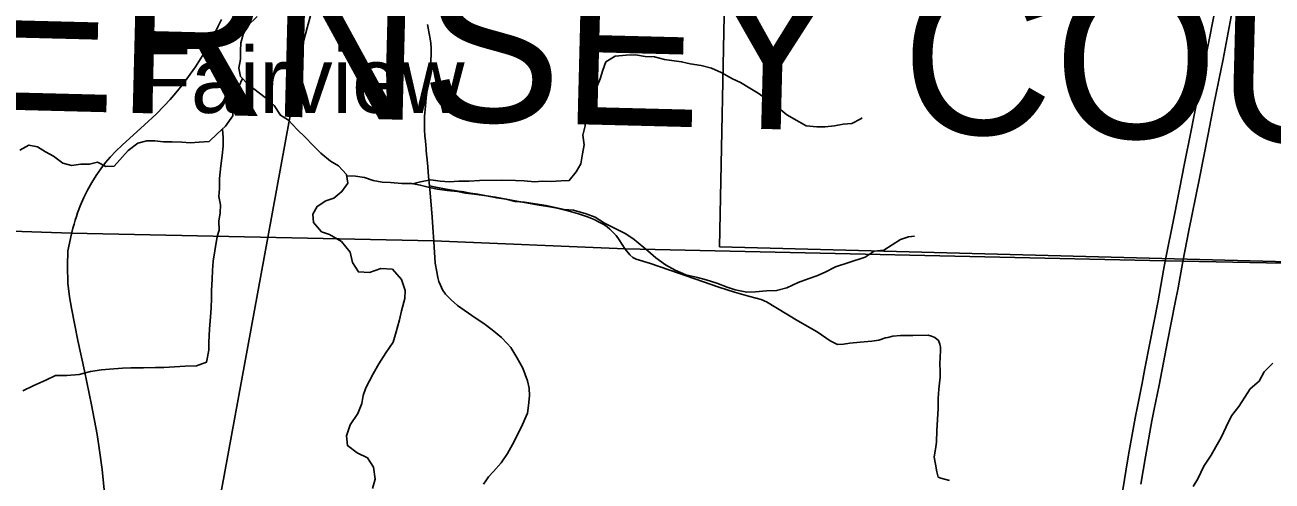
# Model space of a CAD drawing. Extents: x 0 to 34, y 0 to 22.
# Drawn here: x 6.588 to 8.087, y 19.271 to 19.819 of the extents above; entities that cross this region are included whole.
import ezdxf

# ---------------------------------------------------------------- set-up
doc = ezdxf.new("R2010")
doc.units = 0
for name, color, linetype in [('GM_X_Corporation', 7, 'Continuous'), ('GM_X_County_Text', 7, 'Continuous'), ('GM_X_Interstate_Route', 7, 'Continuous'), ('GM_X_Minor_River', 7, 'Continuous'), ('GM_X_Rail_Line', 7, 'Continuous'), ('GM_X_State_Route', 7, 'Continuous'), ('GM_X_Township_Road', 7, 'Continuous'), ('GM_X_Unincorporated_Text', 7, 'Continuous')]:
    doc.layers.add(name, color=color, linetype=linetype)

msp = doc.modelspace()

# ---------------------------------------------------------------- linework, layer by layer
at = {"layer": 'GM_X_Corporation'}
msp.add_lwpolyline([(8.4622, 20.5392), (8.4405, 19.5256), (7.4231, 19.5526), (7.4437, 20.565)], close=True, dxfattribs=at)
for points in [[(5.3543, 16.3597), (5.3699, 17.5116), (5.3717, 17.6123), (5.3798, 17.8448), (5.3967, 19.0299), (5.4062, 19.5263), (5.4087, 19.6104), (5.6993, 19.6004), (6.6444, 19.5688), (7.0794, 19.5596), (7.3097, 19.5503), (7.9584, 19.5358), (7.9795, 19.5354), (8.4033, 19.5268)], [(8.4033, 19.5268), (7.9795, 19.5354), (7.9584, 19.5358), (7.3097, 19.5503), (7.0794, 19.5596), (6.6444, 19.5688), (5.6993, 19.6004), (5.4087, 19.6104), (5.4062, 19.5263), (5.3967, 19.0299), (5.3798, 17.8448), (5.3717, 17.6123), (5.3699, 17.5116), (5.3543, 16.3597)], [(8.4033, 19.5268), (7.9795, 19.5354), (7.9584, 19.5358), (7.3097, 19.5503), (7.0794, 19.5596), (6.6444, 19.5688), (5.6993, 19.6004), (5.4087, 19.6104), (5.4062, 19.5263), (5.3967, 19.0299), (5.3798, 17.8448), (5.3717, 17.6123), (5.3699, 17.5116), (5.3543, 16.3597)], [(5.3967, 19.0299), (5.4062, 19.5263), (5.4087, 19.6104), (5.6993, 19.6004), (6.6444, 19.5688), (7.0794, 19.5596), (7.3097, 19.5503), (7.9584, 19.5358), (7.9795, 19.5354), (8.4033, 19.5268)]]:
    msp.add_lwpolyline(points, dxfattribs=at)
at = {"layer": 'GM_X_Interstate_Route'}
for points in [[(7.9586, 19.5353), (7.9699, 19.591), (7.982, 19.6525), (7.9896, 19.6903), (8.0023, 19.7556), (8.0115, 19.8012), (8.0163, 19.8258), (8.0201, 19.8444), (8.032, 19.9048), (8.0405, 19.9481), (8.0477, 19.9846), (8.0537, 20.0145), (8.0655, 20.0742), (8.0821, 20.1583), (8.0896, 20.1986)], [(7.9797, 19.5348), (7.9871, 19.5723), (7.9994, 19.6332), (8.0103, 19.6881), (8.0172, 19.7235), (8.0282, 19.7783), (8.0381, 19.8295), (8.0494, 19.8868), (8.0667, 19.9727), (8.0798, 20.0391), (8.0938, 20.1091)], [(7.9076, 19.2604), (7.9133, 19.2954), (7.9153, 19.3069), (7.9208, 19.3378), (7.9234, 19.351), (7.9245, 19.3567), (7.9308, 19.3886), (7.9342, 19.4064), (7.9403, 19.4369), (7.9503, 19.4876), (7.9567, 19.5244), (7.9586, 19.5353)], [(7.9295, 19.2671), (7.9348, 19.3001), (7.9426, 19.3434), (7.9455, 19.3575), (7.9513, 19.3862), (7.9582, 19.4219), (7.9616, 19.4387), (7.9708, 19.4856), (7.9744, 19.5034), (7.9797, 19.5348)]]:
    msp.add_lwpolyline(points, dxfattribs=at)
at = {"layer": 'GM_X_Minor_River'}
for points in [[(6.8674, 19.8296), (6.8558, 19.8181), (6.8506, 19.8078), (6.848, 19.7976), (6.8474, 19.7881), (6.8474, 19.7783), (6.8453, 19.7672), (6.8476, 19.7574), (6.8568, 19.7477), (6.8773, 19.732), (6.888, 19.7226), (6.8957, 19.7106), (6.9052, 19.7046), (6.9155, 19.6937), (6.9254, 19.6844), (6.9345, 19.6746), (6.9441, 19.6652), (6.9555, 19.6555), (6.9654, 19.6499), (6.9749, 19.6394), (6.9765, 19.6292), (6.9694, 19.6189), (6.9597, 19.6112), (6.9499, 19.6077), (6.9397, 19.6012), (6.9345, 19.5916), (6.9353, 19.5818), (6.9449, 19.5705), (6.9544, 19.5672), (6.9689, 19.5588)], [(7.0543, 19.6283), (7.0638, 19.6305), (7.0763, 19.6329), (7.0873, 19.6315), (7.0986, 19.6305), (7.1099, 19.6314), (7.1224, 19.6315), (7.1345, 19.6324), (7.1613, 19.6327), (7.178, 19.6321), (7.1882, 19.6318), (7.2007, 19.6308), (7.2105, 19.6313), (7.2207, 19.631), (7.2328, 19.6319), (7.2426, 19.6324), (7.2508, 19.6427), (7.2564, 19.6522), (7.2586, 19.6644), (7.2604, 19.675), (7.2588, 19.6867), (7.2617, 19.6978), (7.2623, 19.7103), (7.2675, 19.7217), (7.2712, 19.7319), (7.2749, 19.743), (7.2797, 19.7544), (7.2827, 19.7647), (7.2864, 19.7749), (7.2976, 19.7819), (7.3109, 19.7828), (7.3222, 19.7833), (7.3339, 19.7815), (7.3449, 19.7808), (7.357, 19.7779), (7.3775, 19.7751), (7.3877, 19.7726), (7.4009, 19.7704), (7.4134, 19.7672), (7.4252, 19.762), (7.4389, 19.7545), (7.4484, 19.7501), (7.4594, 19.7434), (7.4696, 19.7374), (7.4807, 19.7292), (7.4921, 19.7214), (7.5039, 19.7113), (7.5161, 19.7042), (7.5271, 19.6979), (7.5399, 19.6969), (7.5501, 19.6966), (7.5611, 19.6979), (7.5717, 19.6999), (7.5822, 19.7007), (7.5928, 19.7065), (7.5947, 19.7077)], [(6.85, 19.7549), (6.8455, 19.7453), (6.8425, 19.7346), (6.8381, 19.7198), (6.8382, 19.71), (6.8296, 19.6977), (6.8195, 19.6882), (6.8098, 19.679), (6.7977, 19.6785), (6.7871, 19.6776), (6.7769, 19.6782), (6.7655, 19.6789), (6.7549, 19.6788), (6.7447, 19.6798), (6.7349, 19.6801), (6.7243, 19.6773), (6.7127, 19.6685), (6.6955, 19.6494), (6.6856, 19.6489), (6.6758, 19.6541), (6.666, 19.6517), (6.6558, 19.652), (6.6444, 19.6503), (6.6338, 19.6529), (6.6228, 19.6615), (6.6133, 19.6667), (6.6034, 19.6726), (6.5932, 19.6748), (6.5823, 19.6686)], [(6.8258, 19.6941), (6.8267, 19.6841), (6.8268, 19.6735), (6.8254, 19.6625), (6.824, 19.65), (6.8222, 19.6348), (6.8223, 19.6227), (6.8213, 19.6132), (6.8233, 19.603), (6.823, 19.5935), (6.8215, 19.5832), (6.822, 19.5726), (6.8196, 19.5648)], [(6.9752, 19.6377), (6.9855, 19.6376), (6.9965, 19.6359), (7.0071, 19.6322), (7.0177, 19.6304), (7.0279, 19.6298), (7.0415, 19.6288), (7.0533, 19.6285), (7.0635, 19.6267), (7.0745, 19.6238), (7.0843, 19.622), (7.0957, 19.6202), (7.1082, 19.6192), (7.118, 19.6171), (7.1286, 19.616), (7.143, 19.6139), (7.1555, 19.6114), (7.1668, 19.61), (7.1774, 19.6071), (7.1888, 19.6061), (7.2017, 19.6043), (7.2149, 19.6022), (7.2255, 19.5996), (7.2365, 19.5975), (7.2478, 19.5965), (7.263, 19.5921), (7.2736, 19.588), (7.285, 19.5809), (7.2987, 19.5743), (7.3105, 19.5683), (7.3204, 19.5612), (7.3371, 19.5479)], [(6.8196, 19.5648), (6.8166, 19.5477), (6.8148, 19.5351), (6.814, 19.5241), (6.8136, 19.5138), (6.8125, 19.5002), (6.8125, 19.4903), (6.8121, 19.4793), (6.8113, 19.4683), (6.8101, 19.4536), (6.8093, 19.438), (6.8093, 19.4282), (6.8066, 19.4138), (6.7945, 19.4096), (6.7809, 19.4089), (6.7681, 19.4081), (6.7552, 19.4074), (6.7454, 19.4074), (6.731, 19.407), (6.7159, 19.4071), (6.7057, 19.4067), (6.6901, 19.4056), (6.6803, 19.4045), (6.6671, 19.4026), (6.6535, 19.3992), (6.6387, 19.3977), (6.6251, 19.3977), (6.6137, 19.3924), (6.599, 19.386), (6.5861, 19.3796)], [(6.9689, 19.5588), (6.9793, 19.5462), (6.9819, 19.5337), (6.9891, 19.5223), (7.0027, 19.5215), (7.016, 19.5265), (7.03, 19.5257), (7.0409, 19.5132), (7.0454, 19.4999), (7.045, 19.4904), (7.0408, 19.4756), (7.0385, 19.4646), (7.0347, 19.4502), (7.0309, 19.4381), (7.0222, 19.4249), (7.0139, 19.412), (7.007, 19.3999), (6.9979, 19.3832), (6.9949, 19.3737), (6.9933, 19.3643), (6.9884, 19.3521), (6.9793, 19.3385), (6.9747, 19.3252), (6.9759, 19.3135), (6.9876, 19.3048), (7, 19.2987), (7.0072, 19.2877), (7.0094, 19.2733), (7.006, 19.2619)], [(7.5983, 19.5401), (7.6089, 19.5472), (7.6206, 19.5485), (7.6304, 19.555), (7.6405, 19.5612), (7.6503, 19.5647), (7.6575, 19.5655)], [(7.3371, 19.5479), (7.3465, 19.5393), (7.3582, 19.5309), (7.3699, 19.5245), (7.3828, 19.5187), (7.3967, 19.5157), (7.4069, 19.513), (7.4198, 19.5088), (7.4323, 19.5039), (7.4421, 19.5009), (7.4561, 19.4982), (7.4663, 19.4985), (7.4795, 19.4997), (7.4916, 19.5), (7.5041, 19.5034), (7.5177, 19.5098), (7.5295, 19.514), (7.5401, 19.5178), (7.5499, 19.5219), (7.5624, 19.5284), (7.5784, 19.5338), (7.5983, 19.5401)], [(7.9922, 19.2643), (7.9979, 19.2738), (8.0051, 19.2889), (8.0139, 19.3022), (8.0195, 19.312), (8.026, 19.3234), (8.0321, 19.3363), (8.0385, 19.3492), (8.0472, 19.3605), (8.0545, 19.3719), (8.0609, 19.3817), (8.0715, 19.3912), (8.0776, 19.4022), (8.0878, 19.4128)]]:
    msp.add_lwpolyline(points, dxfattribs=at)
at = {"layer": 'GM_X_Rail_Line'}
for points in [[(6.8804, 19.5638), (6.9065, 19.7058), (6.9219, 19.7951), (6.9506, 19.9009), (6.9879, 20.0117), (7.0656, 20.2325), (7.1538, 20.4701)], [(6.7771, 19.0004), (6.8804, 19.5638)]]:
    msp.add_lwpolyline(points, dxfattribs=at)
at = {"layer": 'GM_X_State_Route'}
for points in [[(6.6446, 19.5683), (6.6462, 19.5751), (6.6475, 19.5799), (6.6489, 19.5847), (6.6503, 19.5889), (6.6518, 19.5935), (6.6554, 19.6027), (6.6594, 19.6117), (6.6638, 19.6206), (6.669, 19.6298), (6.6742, 19.6382), (6.6797, 19.6464), (6.6853, 19.6538), (6.6909, 19.6604), (6.6976, 19.6676), (6.7052, 19.6749), (6.732, 19.699), (6.746, 19.7122), (6.7557, 19.7219), (6.763, 19.7296), (6.7699, 19.7377), (6.7788, 19.7489), (6.7869, 19.7599), (6.7934, 19.7691), (6.8014, 19.7816), (6.8074, 19.7918), (6.8125, 19.8011), (6.8208, 19.8178), (6.8245, 19.8257)], [(7.0723, 19.8196), (7.0731, 19.8153), (7.0755, 19.8025), (7.0762, 19.7975), (7.0766, 19.7913), (7.0766, 19.7844), (7.0762, 19.7763), (7.075, 19.7651), (7.0727, 19.7485), (7.0713, 19.7381), (7.0705, 19.7319), (7.0696, 19.7221), (7.0687, 19.7091), (7.0685, 19.7054), (7.0686, 19.6937), (7.0691, 19.6857), (7.0696, 19.6801), (7.0703, 19.6746), (7.0706, 19.6709), (7.0708, 19.6684), (7.0712, 19.6641), (7.0718, 19.6573), (7.0725, 19.6487), (7.0735, 19.637), (7.0746, 19.6259), (7.0754, 19.6172), (7.0762, 19.6079), (7.0777, 19.5881), (7.079, 19.5701), (7.0797, 19.559)], [(6.6838, 19.2605), (6.6813, 19.2847), (6.6779, 19.3077), (6.6753, 19.3271), (6.6683, 19.3625), (6.66, 19.4034), (6.6521, 19.4401), (6.6446, 19.4787), (6.6421, 19.4925), (6.6401, 19.509), (6.6396, 19.5297), (6.6399, 19.5479), (6.6446, 19.5683)], [(7.0797, 19.559), (7.0816, 19.533), (7.0834, 19.5224), (7.0846, 19.5157), (7.0858, 19.5107), (7.0877, 19.5063), (7.0903, 19.5008), (7.094, 19.4957), (7.1008, 19.4886), (7.1084, 19.4819), (7.1293, 19.4672), (7.1399, 19.4603), (7.1498, 19.4529), (7.1613, 19.4434), (7.1681, 19.4363), (7.1722, 19.4313), (7.1794, 19.4196), (7.1867, 19.4066), (7.1922, 19.3916), (7.1945, 19.3825), (7.1948, 19.3732), (7.1937, 19.3618), (7.1922, 19.3524), (7.1849, 19.3354), (7.1744, 19.3149), (7.1682, 19.304), (7.1607, 19.2928), (7.1517, 19.2826), (7.1455, 19.2761), (7.1421, 19.2711), (7.1394, 19.267)]]:
    msp.add_lwpolyline(points, dxfattribs=at)
at = {"layer": 'GM_X_Township_Road'}
for points in [[(7.0746, 19.6259), (7.0822, 19.6242), (7.0946, 19.622), (7.1093, 19.6196), (7.113, 19.619), (7.116, 19.6185), (7.1215, 19.6175), (7.124, 19.6171), (7.1325, 19.6157), (7.1429, 19.614), (7.154, 19.6121), (7.1796, 19.6074), (7.1913, 19.6055), (7.2041, 19.6032), (7.217, 19.6011), (7.2262, 19.5993), (7.2328, 19.5979), (7.2424, 19.5955), (7.2537, 19.5921), (7.2643, 19.5884), (7.2724, 19.5852), (7.2786, 19.5823), (7.284, 19.5792), (7.2881, 19.5764), (7.2915, 19.5737), (7.2951, 19.5703), (7.2988, 19.5661), (7.3025, 19.5611), (7.3099, 19.5497)], [(7.6253, 19.4437), (7.6224, 19.4431), (7.6147, 19.4405), (7.6061, 19.4392), (7.5922, 19.4381), (7.5797, 19.4366), (7.5721, 19.4356), (7.5648, 19.4352), (7.5559, 19.4394), (7.5406, 19.4504), (7.5171, 19.4636), (7.4797, 19.4865), (7.4731, 19.4892), (7.4673, 19.4908), (7.4581, 19.4932), (7.4412, 19.498), (7.4223, 19.5039), (7.3737, 19.5207), (7.3403, 19.5326), (7.323, 19.5376), (7.319, 19.5397), (7.3152, 19.543), (7.3099, 19.5497)], [(7.6993, 19.2718), (7.6892, 19.2743), (7.6859, 19.2758), (7.6841, 19.2822), (7.6826, 19.2912), (7.6812, 19.2997), (7.6829, 19.3119), (7.6838, 19.3175), (7.6842, 19.3317), (7.686, 19.3583), (7.686, 19.3703), (7.6866, 19.3816), (7.6881, 19.3959), (7.6881, 19.403), (7.6879, 19.4117), (7.6887, 19.428), (7.6887, 19.4317), (7.6877, 19.4357), (7.6864, 19.4401), (7.6817, 19.4435), (7.6777, 19.4452), (7.6739, 19.4462), (7.6556, 19.446), (7.6406, 19.4458), (7.6312, 19.445), (7.6253, 19.4437)]]:
    msp.add_lwpolyline(points, dxfattribs=at)

# ---------------------------------------------------------------- texts
at = {"layer": 'GM_X_County_Text'}
msp.add_text('GUERNSEY COUNTY', height=0.189394, rotation=358.543, dxfattribs=at).set_placement((6.1485, 19.728))
at = {"layer": 'GM_X_Unincorporated_Text'}
msp.add_text('Fairview', height=0.07898, rotation=0, dxfattribs=at).set_placement((6.7234, 19.7135))

doc.saveas('drawing.dxf')
